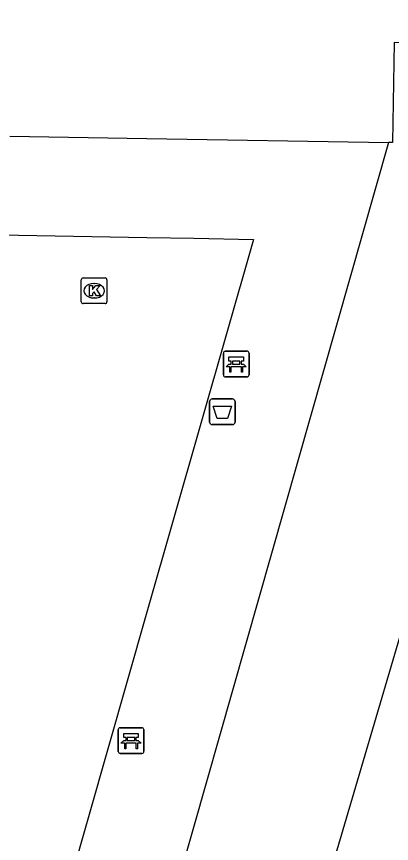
# Model space of a CAD drawing. Extents: x 159822 to 160765, y 380693 to 381634.
# Drawn here: x 160494.92 to 160509.51, y 381226.47 to 381258.62 of the extents above; entities that cross this region are included whole.
import ezdxf

# ---------------------------------------------------------------- set-up
doc = ezdxf.new("R2010")
doc.units = 0
for name, color, linetype in [('IMGEO_Afvalbak', 7, 'Continuous'), ('IMGEO_Bank', 7, 'Continuous'), ('IMGEO_Kolk', 7, 'Continuous'), ('IMGEO_Pand', 7, 'Continuous'), ('IMGEO_Voetpad_open', 7, 'Continuous')]:
    doc.layers.add(name, color=color, linetype=linetype)

msp = doc.modelspace()

# ---------------------------------------------------------------- linework, layer by layer
at = {"layer": 'IMGEO_Afvalbak'}
for p, q in [((160502.537, 381243.755), (160503.327, 381243.755)), ((160503.327, 381243.755), (160502.537, 381243.755)), ((160502.437, 381242.855), (160502.437, 381243.655)), ((160502.437, 381243.655), (160502.437, 381242.855)), ((160503.427, 381243.655), (160503.427, 381242.855)), ((160503.427, 381242.855), (160503.427, 381243.655)), ((160503.327, 381242.755), (160502.537, 381242.755)), ((160502.537, 381242.755), (160503.327, 381242.755))]:
    msp.add_line(p, q, dxfattribs=at)
msp.add_lwpolyline([(160502.58, 381243.469), (160503.284, 381243.469), (160503.135, 381242.999), (160502.729, 381242.999), (160502.58, 381243.469)], dxfattribs=at)
for centre, start, end in [((160502.537, 381243.655), 90, 180), ((160502.537, 381243.655), 90, 180), ((160503.327, 381243.655), 0, 90), ((160503.327, 381243.655), 360, 90), ((160502.537, 381242.855), 180, 270), ((160502.537, 381242.855), 180, 270), ((160503.327, 381242.855), 270, 0), ((160503.327, 381242.855), 270, 0)]:
    msp.add_arc(centre, 0.1, start, end, dxfattribs=at)
at = {"layer": 'IMGEO_Bank'}
for p, q in [((160502.972, 381244.685), (160502.972, 381245.526)), ((160502.972, 381245.526), (160502.972, 381244.685)), ((160503.047, 381245.61), (160503.888, 381245.61)), ((160503.888, 381245.61), (160503.047, 381245.61)), ((160503.972, 381245.535), (160503.972, 381244.694)), ((160503.972, 381244.694), (160503.972, 381245.535)), ((160503.281, 381245.116), (160503.281, 381245.222)), ((160503.325, 381245.222), (160503.325, 381245.116)), ((160503.613, 381245.228), (160503.331, 381245.228)), ((160503.331, 381245.11), (160503.613, 381245.11)), ((160503.619, 381245.116), (160503.619, 381245.222)), ((160503.663, 381245.222), (160503.663, 381245.116)), ((160503.669, 381245.008), (160503.276, 381245.008)), ((160503.897, 381244.61), (160503.056, 381244.61)), ((160503.056, 381244.61), (160503.897, 381244.61)), ((160498.879, 381230.049), (160498.879, 381230.89)), ((160498.879, 381230.89), (160498.879, 381230.049)), ((160498.954, 381230.974), (160499.795, 381230.974)), ((160499.795, 381230.974), (160498.954, 381230.974)), ((160499.879, 381230.899), (160499.879, 381230.058)), ((160499.879, 381230.058), (160499.879, 381230.899)), ((160499.188, 381230.48), (160499.188, 381230.586)), ((160499.232, 381230.586), (160499.232, 381230.48)), ((160499.52, 381230.592), (160499.238, 381230.592)), ((160499.526, 381230.48), (160499.526, 381230.586)), ((160499.57, 381230.586), (160499.57, 381230.48)), ((160499.576, 381230.372), (160499.183, 381230.372)), ((160499.238, 381230.474), (160499.52, 381230.474)), ((160499.804, 381229.974), (160498.963, 381229.974)), ((160498.963, 381229.974), (160499.804, 381229.974))]:
    msp.add_line(p, q, dxfattribs=at)
for points in [[(160503.275, 381245.228), (160503.189, 381245.228), (160503.189, 381245.389), (160503.752, 381245.389), (160503.752, 381245.228), (160503.669, 381245.228)], [(160503.219, 381245.008), (160503.077, 381245.008), (160503.189, 381245.11), (160503.275, 381245.11)], [(160503.669, 381245.11), (160503.752, 381245.11), (160503.864, 381245.008), (160503.725, 381245.008)], [(160503.269, 381245.001), (160503.269, 381244.794), (160503.226, 381244.794), (160503.226, 381245.001)], [(160503.719, 381245.001), (160503.719, 381244.794), (160503.675, 381244.794), (160503.675, 381245.001)], [(160499.182, 381230.592), (160499.096, 381230.592), (160499.096, 381230.753), (160499.659, 381230.753), (160499.659, 381230.592), (160499.576, 381230.592)], [(160499.126, 381230.372), (160498.984, 381230.372), (160499.096, 381230.474), (160499.182, 381230.474)], [(160499.176, 381230.365), (160499.176, 381230.158), (160499.133, 381230.158), (160499.133, 381230.365)], [(160499.576, 381230.474), (160499.659, 381230.474), (160499.771, 381230.372), (160499.632, 381230.372)], [(160499.626, 381230.365), (160499.626, 381230.158), (160499.582, 381230.158), (160499.582, 381230.365)]]:
    msp.add_lwpolyline(points, dxfattribs=at)
for centre, radius, start, end in [((160503.05, 381245.532), 0.0779, 92.4484, 184.2845), ((160503.05, 381245.532), 0.0779, 92.4484, 184.2845), ((160503.894, 381245.532), 0.0779, 2.4484, 94.2845), ((160503.894, 381245.532), 0.0779, 2.4484, 94.2845), ((160503.274, 381245.221), 0.00671, 2.8957, 87.1043), ((160503.274, 381245.117), 0.00671, 272.8957, 357.1043), ((160503.331, 381245.221), 0.00671, 92.8957, 177.1043), ((160503.331, 381245.117), 0.00671, 182.8957, 267.1043), ((160503.613, 381245.221), 0.00671, 2.8957, 87.1043), ((160503.613, 381245.117), 0.00671, 272.8957, 357.1043), ((160503.67, 381245.221), 0.00671, 92.8957, 177.1043), ((160503.67, 381245.117), 0.00671, 182.8957, 267.1043), ((160503.219, 381245.001), 0.00671, 2.8957, 87.1043), ((160503.276, 381245.001), 0.00671, 92.8957, 177.1043), ((160503.668, 381245.001), 0.00671, 2.8957, 87.1043), ((160503.725, 381245.001), 0.00671, 92.8957, 177.1043), ((160503.894, 381244.688), 0.0779, 272.4484, 4.2845), ((160503.894, 381244.688), 0.0779, 272.4484, 4.2845), ((160503.05, 381244.688), 0.0779, 182.4484, 274.2845), ((160503.05, 381244.688), 0.0779, 182.4484, 274.2845), ((160498.957, 381230.896), 0.0779, 92.4484, 184.2845), ((160498.957, 381230.896), 0.0779, 92.4484, 184.2845), ((160499.801, 381230.896), 0.0779, 2.4484, 94.2845), ((160499.801, 381230.896), 0.0779, 2.4484, 94.2845), ((160499.181, 381230.585), 0.00671, 2.8957, 87.1043), ((160499.238, 381230.585), 0.00671, 92.8957, 177.1043), ((160499.52, 381230.585), 0.00671, 2.8957, 87.1043), ((160499.577, 381230.585), 0.00671, 92.8957, 177.1043), ((160499.126, 381230.365), 0.00671, 2.8957, 87.1043), ((160499.183, 381230.365), 0.00671, 92.8957, 177.1043), ((160499.181, 381230.481), 0.00671, 272.8957, 357.1043), ((160499.238, 381230.481), 0.00671, 182.8957, 267.1043), ((160499.52, 381230.481), 0.00671, 272.8957, 357.1043), ((160499.577, 381230.481), 0.00671, 182.8957, 267.1043), ((160499.575, 381230.365), 0.00671, 2.8957, 87.1043), ((160499.632, 381230.365), 0.00671, 92.8957, 177.1043), ((160498.957, 381230.052), 0.0779, 182.4484, 274.2845), ((160498.957, 381230.052), 0.0779, 182.4484, 274.2845), ((160499.801, 381230.052), 0.0779, 272.4484, 4.2845), ((160499.801, 381230.052), 0.0779, 272.4484, 4.2845)]:
    msp.add_arc(centre, radius, start, end, dxfattribs=at)
at = {"layer": 'IMGEO_Kolk'}
for p, q in [((160497.441, 381247.534), (160497.441, 381248.386)), ((160497.516, 381248.46), (160498.368, 381248.46)), ((160497.929, 381248.24), (160497.954, 381248.24)), ((160498.442, 381248.386), (160498.442, 381247.534)), ((160497.952, 381247.68), (160497.927, 381247.68)), ((160498.368, 381247.46), (160497.516, 381247.46))]:
    msp.add_line(p, q, dxfattribs=at)
for points in [[(160497.441, 381247.534), (160497.441, 381248.386)], [(160497.516, 381248.46), (160498.368, 381248.46)], [(160498.442, 381248.386), (160498.442, 381247.534)], [(160497.762, 381248.16), (160497.885, 381248.16), (160497.885, 381248.009), (160498.015, 381248.16), (160498.179, 381248.16), (160498.033, 381248.009), (160498.186, 381247.76), (160498.034, 381247.76), (160497.949, 381247.924), (160497.885, 381247.857), (160497.885, 381247.76), (160497.762, 381247.76), (160497.762, 381248.16)], [(160498.368, 381247.46), (160497.516, 381247.46)]]:
    msp.add_lwpolyline(points, dxfattribs=at)
for centre, start, end in [((160497.518, 381248.384), 91.552, 178.448), ((160497.518, 381248.384), 91.552, 178.448), ((160498.366, 381248.384), 1.552, 88.448), ((160498.366, 381248.384), 1.552, 88.448), ((160497.518, 381247.536), 181.552, 268.448), ((160497.518, 381247.536), 181.552, 268.448), ((160498.366, 381247.536), 271.552, 358.448), ((160498.366, 381247.536), 271.552, 358.448)]:
    msp.add_arc(centre, 0.0765, start, end, dxfattribs=at)
for centre, major_axis, ratio, start_param, end_param in [((160497.928, 381247.96), (-0.387, 0.002), 0.722429, 4.712389, 7.853982), ((160497.953, 381247.96), (-0.39, 0.002), 0.717154, 1.570796, 4.712389)]:
    msp.add_ellipse(centre, major_axis=major_axis, ratio=ratio, start_param=start_param, end_param=end_param, dxfattribs=at)
at = {"layer": 'IMGEO_Pand'}
for points in [[(160512.39, 381263.07), (160512.297, 381257.568), (160509.614, 381257.613), (160509.549, 381253.719), (160509.395, 381253.722)], [(160494.666, 381253.969), (160500, 381253.879), (160509.395, 381253.722)]]:
    msp.add_lwpolyline(points, dxfattribs=at)
at = {"layer": 'IMGEO_Voetpad_open'}
for points in [[(160509.395, 381253.722), (160496.248, 381207.559)], [(160494.286, 381250.14), (160500, 381250.034), (160501.828, 381250), (160504.145, 381249.957), (160500, 381235.464), (160493.199, 381211.684), (160472.531, 381212.135)], [(160515.593, 381244.393), (160506.558, 381213.704), (160503.944, 381214.479), (160511.465, 381239.983), (160512.15, 381242.298), (160513.041, 381245.163), (160515.593, 381244.393)]]:
    msp.add_lwpolyline(points, dxfattribs=at)

doc.saveas('drawing.dxf')
